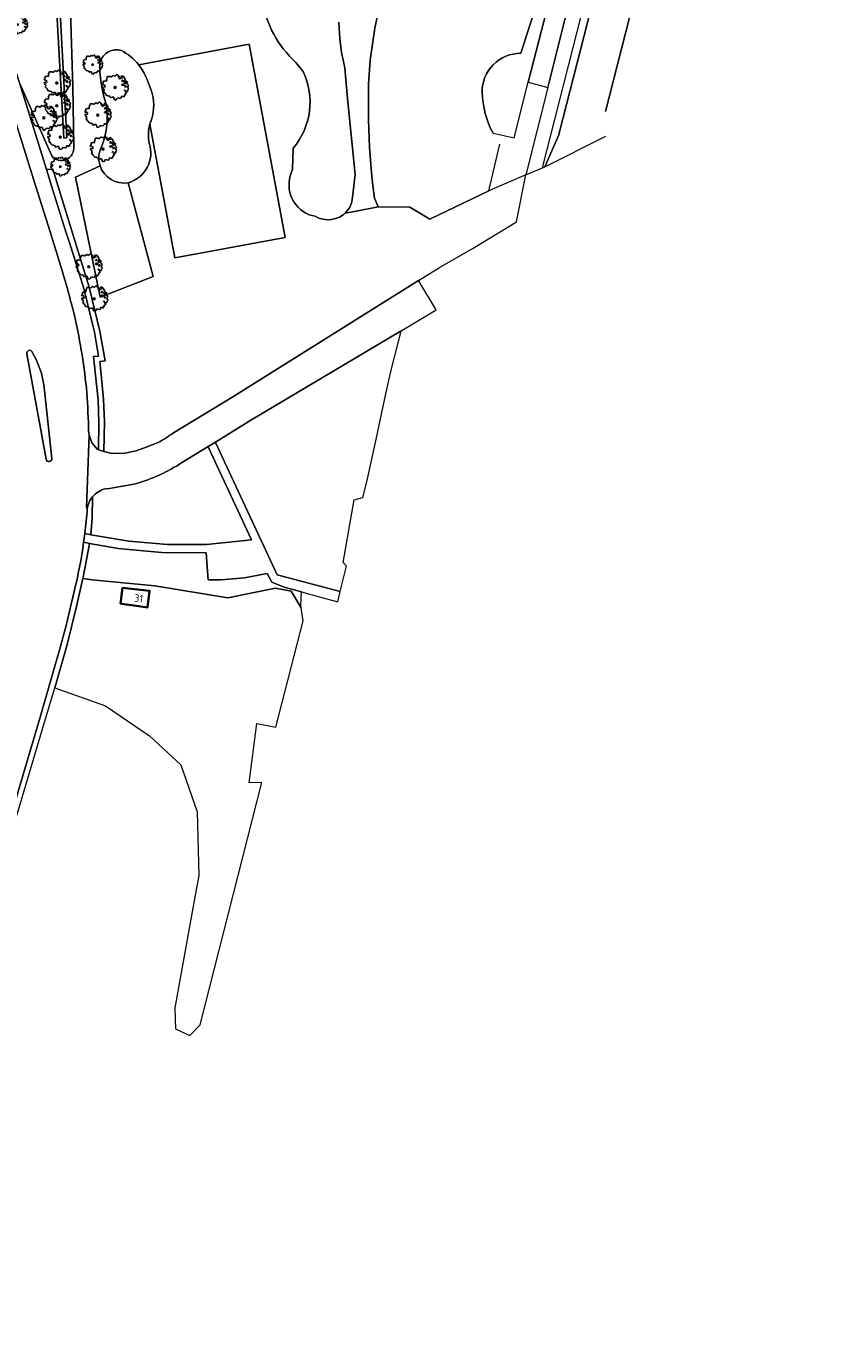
# Model space of a CAD drawing. Header units: metres. Extents: x 152391 to 157968, y 462336 to 467280.
# Tile 601 of 656: x 157217 to 157363, y 463998 to 464230. Entities that reach past the tile are written whole.
import ezdxf
from ezdxf.enums import TextEntityAlignment as Align

# ---------------------------------------------------------------- set-up
doc = ezdxf.new("R2010")
doc.units = ezdxf.units.M
doc.header["$LTSCALE"] = 0.75
doc.layers.get('0').update_dxf_attribs({"lineweight": 25})
for name, color, linetype, lineweight in [('B-GV-GR-BOOM-S', 252, 'Continuous', 25), ('B-WE-GR-BEPLANTING_CULTUUR_BODEMBEDEKKER-GV', 251, 'Continuous', 18), ('B-WE-GR-BEPLANTING_CULTUUR_BOSPLANTSOEN-GV', 251, 'Continuous', 18), ('B-WE-GR-HOUTOPSTAND_LOOF-GV', 251, 'Continuous', 13), ('B-WE-GW-TALUD_KRUIN-G', 251, 'Continuous', 18), ('B-WE-IE-MEUBILAIR_WEGMEUBILAIR-G', 251, 'Continuous', 18), ('B-WE-OG-BEBOUWING-GV', 6, 'Continuous', 35), ('B-WE-OG-BEBOUWING-T18', 1, 'Continuous', 18), ('B-WE-OG-TERREIN_CULTUURSCHEIDING-GV', 251, 'Continuous', 18), ('B-WE-OG-WATER_SLOOT-GV', 251, 'Continuous', 18), ('B-WE-VH-VERHARDING_ASFALT-GV', 251, 'Continuous', 18), ('B-WE-VH-VERHARDING_BETONSTRAATSTEEN-GV', 251, 'Continuous', 18), ('B-WE-VH-VERHARDING_HALFVERHARDING_GRIND-GV', 251, 'Continuous', 18), ('B-WE-VH-VERHARDING_TEGEL-GV', 251, 'Continuous', 18)]:
    doc.layers.add(name, color=color, linetype=linetype, lineweight=lineweight)
doc.styles.add('NLCS-ISO-M750-T18', font='NLCS-ISO.ttf', dxfattribs={"height": 1.35})

# ---------------------------------------------------------------- blocks, each defined once
blk = doc.blocks.new('SGR-BOOM_21_30')
at = {"linetype": 'Continuous'}
for p, q in [((-1.7, 0.37), (-1.66, 0.48)), ((-1.49, 0.41), (-1.7, 0.37)), ((-1.68, -0.03), (-1.67, 0.09)), ((-1.67, 0.09), (-1.39, 0.07)), ((-1.66, 0.48), (-1.6, 0.53)), ((-1.63, 0.58), (-1.53, 0.87)), ((-1.6, 0.53), (-1.63, 0.58)), ((-1.53, 0.87), (-1.46, 0.86)), ((-1.42, 0.33), (-1.49, 0.41)), ((-1.46, 0.86), (-1.34, 0.91)), ((-1.33, 0.18), (-1.42, 0.33)), ((-1.39, 0.07), (-1.33, 0.18)), ((-1.34, 0.91), (-1.18, 0.86)), ((-1.18, 0.86), (-1.12, 0.92)), ((-1.13, 1.09), (-1.11, 1.19)), ((-1.12, 0.92), (-1.13, 1.09)), ((-1.11, 1.19), (-1.05, 1.33)), ((-1.05, 1.33), (-1.02, 1.5)), ((-1.02, 1.5), (-0.67, 1.5)), ((-0.67, 1.5), (-0.52, 1.43)), ((-0.52, 1.43), (-0.47, 1.45)), ((-0.47, 1.45), (-0.37, 1.55)), ((-0.37, 1.55), (-0.23, 1.65)), ((-0.23, 1.65), (-0.13, 1.58)), ((-0.13, 1.58), (-0.06, 1.52)), ((-0.06, 1.52), (0.07, 1.58)), ((0.07, 1.58), (0.2, 1.71)), ((0.2, 1.71), (0.26, 1.73)), ((0.26, 1.73), (0.33, 1.7)), ((0.33, 1.7), (0.39, 1.65)), ((0.4, 1.53), (0.38, 1.5)), ((0.38, 1.5), (0.53, 1.52)), ((0.39, 1.65), (0.4, 1.53)), ((0.54, 1.48), (0.51, 1.29)), ((0.51, 1.29), (0.57, 1.24)), ((0.53, 1.52), (0.54, 1.48)), ((0.57, 1.24), (0.69, 1.15)), ((0.69, 1.15), (0.75, 1.2)), ((0.75, 1.2), (0.8, 1.29)), ((0.79, 1.4), (0.89, 1.56)), ((0.8, 1.29), (0.79, 1.4)), ((0.89, 1.56), (1.02, 1.53)), ((0.94, 0.91), (0.89, 0.87)), ((0.89, 0.87), (0.93, 0.83)), ((0.93, 0.41), (0.89, 0.33)), ((0.89, 0.33), (1.03, 0.32)), ((0.97, 1.37), (0.93, 1.33)), ((0.93, 1.33), (0.95, 1.25)), ((0.93, 0.83), (0.98, 0.84)), ((1.05, 0.46), (0.93, 0.41)), ((0.97, 0.97), (0.94, 0.91)), ((0.95, 1.25), (0.96, 1.24)), ((0.96, 1.27), (0.97, 1.37)), ((1.03, 0.97), (0.97, 0.97)), ((0.98, 0.84), (1.03, 0.78)), ((1.02, 1.53), (1.16, 1.45)), ((1.08, 0.94), (1.03, 0.97)), ((1.03, 0.78), (1.08, 0.84)), ((1.03, 0.32), (1.11, 0.25)), ((1.11, 0.46), (1.05, 0.46)), ((1.12, 0.87), (1.08, 0.94)), ((1.08, 0.84), (1.12, 0.87)), ((1.22, 0.4), (1.11, 0.46)), ((1.11, 0.25), (1.2, 0.37)), ((1.16, 1.45), (1.25, 1.27)), ((1.2, 0.37), (1.24, 0.41)), ((1.32, 0.79), (1.23, 0.69)), ((1.23, 0.69), (1.27, 0.63)), ((1.25, 1.27), (1.38, 1.06)), ((1.27, 0.63), (1.38, 0.56)), ((1.34, 0.18), (1.31, 0.1)), ((1.43, 0.05), (1.31, 0.1)), ((1.38, 1.06), (1.32, 0.79)), ((1.36, 0.3), (1.34, 0.23)), ((1.34, 0.23), (1.34, 0.18)), ((1.43, 0.23), (1.36, 0.3)), ((1.38, 0.56), (1.44, 0.6)), ((1.47, 0.2), (1.43, 0.23)), ((1.43, 0.05), (1.51, 0.14)), ((1.47, 0.86), (1.44, 0.81)), ((1.44, 0.81), (1.46, 0.74)), ((1.44, 0.6), (1.57, 0.56)), ((1.46, 0.74), (1.53, 0.69)), ((1.54, 0.86), (1.47, 0.86)), ((1.51, 0.14), (1.47, 0.2)), ((1.53, 0.73), (1.64, 0.68)), ((1.53, 0.69), (1.54, 0.73)), ((1.62, 0.76), (1.54, 0.86)), ((1.57, 0.56), (1.64, 0.51)), ((1.73, 0.71), (1.62, 0.76)), ((1.64, 0.68), (1.73, 0.71)), ((1.64, 0.51), (1.81, 0.32)), ((1.72, 0.1), (1.67, 0.04)), ((1.67, 0.04), (1.76, -0.09)), ((1.81, 0.32), (1.72, 0.1)), ((-1.54, -0.18), (-1.68, -0.03)), ((-1.55, -0.51), (-1.49, -0.42)), ((-1.35, -0.75), (-1.55, -0.51)), ((-1.44, -0.32), (-1.54, -0.18)), ((-1.49, -0.42), (-1.44, -0.32)), ((-1.25, -0.78), (-1.35, -0.75)), ((-1.27, -0.9), (-1.25, -0.78)), ((-1.11, -1.05), (-1.27, -0.9)), ((-0.91, -1.08), (-1.11, -1.05)), ((-0.67, -1.18), (-0.91, -1.08)), ((-0.68, -1.29), (-0.67, -1.18)), ((-0.55, -1.33), (-0.68, -1.29)), ((-0.4, -1.26), (-0.55, -1.33)), ((-0.19, -1.28), (-0.4, -1.26)), ((-0.16, -1.43), (-0.19, -1.28)), ((-0.13, -1.49), (-0.16, -1.43)), ((-0.1, -1.61), (-0.13, -1.49)), ((0.11, -1.67), (-0.1, -1.61)), ((0.25, -1.52), (0.11, -1.67)), ((0.36, -1.38), (0.25, -1.52)), ((0.68, -1.44), (0.36, -1.38)), ((0.83, -1.36), (0.68, -1.44)), ((0.84, -1.16), (0.83, -1.36)), ((1.03, -1.18), (0.84, -1.16)), ((1.18, -1.24), (1.03, -1.18)), ((1.29, -1.01), (1.18, -1.24)), ((1.29, -0.29), (1.24, -0.36)), ((1.24, -0.36), (1.25, -0.42)), ((1.26, -0.42), (1.33, -0.41)), ((1.33, -0.34), (1.29, -0.29)), ((1.36, -0.88), (1.29, -1.01)), ((1.33, -0.41), (1.33, -0.34)), ((1.37, -0.83), (1.36, -0.88)), ((1.48, -0.8), (1.37, -0.83)), ((1.46, -0.47), (1.39, -0.59)), ((1.39, -0.59), (1.43, -0.64)), ((1.43, -0.64), (1.5, -0.7)), ((1.58, -0.59), (1.46, -0.47)), ((1.5, -0.7), (1.48, -0.8)), ((1.66, -0.52), (1.58, -0.59)), ((1.68, -0.42), (1.66, -0.52)), ((1.72, -0.31), (1.68, -0.42)), ((1.84, -0.18), (1.72, -0.31)), ((1.76, -0.09), (1.84, -0.18))]:
    blk.add_line(p, q, dxfattribs=at)
blk.add_circle((0, 0), 0.126, dxfattribs=at)
blk = doc.blocks.new('SGR-BOOM_31_50')
at = {"linetype": 'Continuous'}
for p, q in [((-2.27, 0.49), (-2.21, 0.64)), ((-1.99, 0.55), (-2.27, 0.49)), ((-2.24, -0.04), (-2.22, 0.11)), ((-2.22, 0.11), (-1.85, 0.09)), ((-2.21, 0.64), (-2.13, 0.71)), ((-2.18, 0.77), (-2.04, 1.17)), ((-2.13, 0.71), (-2.18, 0.77)), ((-2.04, 1.17), (-1.94, 1.14)), ((-1.9, 0.44), (-1.99, 0.55)), ((-1.94, 1.14), (-1.79, 1.21)), ((-1.77, 0.25), (-1.9, 0.44)), ((-1.85, 0.09), (-1.77, 0.25)), ((-1.79, 1.21), (-1.57, 1.14)), ((-1.57, 1.14), (-1.49, 1.23)), ((-1.51, 1.45), (-1.48, 1.58)), ((-1.49, 1.23), (-1.51, 1.45)), ((-1.48, 1.58), (-1.4, 1.78)), ((-1.4, 1.78), (-1.36, 2)), ((-1.36, 2), (-0.89, 2)), ((-0.89, 2), (-0.69, 1.91)), ((-0.69, 1.91), (-0.63, 1.93)), ((-0.63, 1.93), (-0.49, 2.06)), ((-0.49, 2.06), (-0.3, 2.2)), ((-0.3, 2.2), (-0.18, 2.11)), ((-0.18, 2.11), (-0.08, 2.02)), ((-0.08, 2.02), (0.09, 2.11)), ((0.09, 2.11), (0.27, 2.28)), ((0.27, 2.28), (0.35, 2.31)), ((0.35, 2.31), (0.44, 2.26)), ((0.44, 2.26), (0.52, 2.2)), ((0.54, 2.04), (0.51, 2)), ((0.51, 2), (0.71, 2.02)), ((0.52, 2.2), (0.54, 2.04)), ((0.72, 1.98), (0.68, 1.71)), ((0.68, 1.71), (0.75, 1.65)), ((0.71, 2.02), (0.72, 1.98)), ((0.75, 1.65), (0.92, 1.54)), ((0.92, 1.54), (1, 1.6)), ((1, 1.6), (1.06, 1.71)), ((1.05, 1.87), (1.19, 2.09)), ((1.06, 1.71), (1.05, 1.87)), ((1.19, 2.09), (1.36, 2.04)), ((1.25, 1.21), (1.19, 1.17)), ((1.19, 1.17), (1.23, 1.1)), ((1.23, 0.55), (1.19, 0.44)), ((1.19, 0.44), (1.37, 0.42)), ((1.3, 1.82), (1.23, 1.78)), ((1.23, 1.78), (1.27, 1.67)), ((1.23, 1.1), (1.31, 1.12)), ((1.4, 0.62), (1.23, 0.55)), ((1.3, 1.3), (1.25, 1.21)), ((1.27, 1.67), (1.28, 1.65)), ((1.28, 1.69), (1.3, 1.82)), ((1.37, 1.3), (1.3, 1.3)), ((1.31, 1.12), (1.37, 1.03)), ((1.36, 2.04), (1.54, 1.93)), ((1.44, 1.25), (1.37, 1.3)), ((1.37, 1.03), (1.44, 1.12)), ((1.37, 0.42), (1.48, 0.33)), ((1.48, 0.62), (1.4, 0.62)), ((1.5, 1.17), (1.44, 1.25)), ((1.44, 1.12), (1.5, 1.17)), ((1.62, 0.53), (1.48, 0.62)), ((1.48, 0.33), (1.61, 0.49)), ((1.54, 1.93), (1.67, 1.69)), ((1.61, 0.49), (1.65, 0.55)), ((1.76, 1.06), (1.64, 0.93)), ((1.64, 0.93), (1.7, 0.84)), ((1.67, 1.69), (1.84, 1.41)), ((1.7, 0.84), (1.84, 0.75)), ((1.79, 0.25), (1.75, 0.14)), ((1.91, 0.07), (1.75, 0.14)), ((1.84, 1.41), (1.76, 1.06)), ((1.81, 0.4), (1.79, 0.31)), ((1.79, 0.31), (1.79, 0.25)), ((1.9, 0.31), (1.81, 0.4)), ((1.84, 0.75), (1.92, 0.79)), ((1.96, 0.27), (1.9, 0.31)), ((1.91, 0.07), (2.01, 0.18)), ((1.96, 1.14), (1.92, 1.08)), ((1.92, 1.08), (1.95, 0.99)), ((1.92, 0.79), (2.09, 0.75)), ((1.95, 0.99), (2.04, 0.93)), ((2.06, 1.14), (1.96, 1.14)), ((2.01, 0.18), (1.96, 0.27)), ((2.04, 0.97), (2.18, 0.9)), ((2.04, 0.93), (2.06, 0.97)), ((2.16, 1.01), (2.06, 1.14)), ((2.09, 0.75), (2.18, 0.68)), ((2.3, 0.95), (2.16, 1.01)), ((2.18, 0.9), (2.3, 0.95)), ((2.18, 0.68), (2.41, 0.42)), ((2.29, 0.14), (2.23, 0.05)), ((2.23, 0.05), (2.35, -0.13)), ((2.41, 0.42), (2.29, 0.14)), ((-2.05, -0.24), (-2.24, -0.04)), ((-2.07, -0.67), (-1.99, -0.56)), ((-1.8, -1), (-2.07, -0.67)), ((-1.91, -0.43), (-2.05, -0.24)), ((-1.99, -0.56), (-1.91, -0.43)), ((-1.67, -1.05), (-1.8, -1)), ((-1.7, -1.2), (-1.67, -1.05)), ((-1.48, -1.4), (-1.7, -1.2)), ((-1.22, -1.44), (-1.48, -1.4)), ((-0.89, -1.57), (-1.22, -1.44)), ((-0.91, -1.72), (-0.89, -1.57)), ((-0.73, -1.77), (-0.91, -1.72)), ((-0.53, -1.68), (-0.73, -1.77)), ((-0.25, -1.7), (-0.53, -1.68)), ((-0.21, -1.9), (-0.25, -1.7)), ((-0.18, -1.99), (-0.21, -1.9)), ((-0.13, -2.14), (-0.18, -1.99)), ((0.15, -2.23), (-0.13, -2.14)), ((0.34, -2.03), (0.15, -2.23)), ((0.47, -1.83), (0.34, -2.03)), ((0.91, -1.92), (0.47, -1.83)), ((1.11, -1.81), (0.91, -1.92)), ((1.13, -1.55), (1.11, -1.81)), ((1.37, -1.57), (1.13, -1.55)), ((1.58, -1.66), (1.37, -1.57)), ((1.72, -1.35), (1.58, -1.66)), ((1.72, -0.39), (1.65, -0.48)), ((1.65, -0.48), (1.67, -0.56)), ((1.68, -0.56), (1.78, -0.54)), ((1.78, -0.45), (1.72, -0.39)), ((1.81, -1.18), (1.72, -1.35)), ((1.78, -0.54), (1.78, -0.45)), ((1.82, -1.11), (1.81, -1.18)), ((1.98, -1.07), (1.82, -1.11)), ((1.95, -0.63), (1.85, -0.78)), ((1.85, -0.78), (1.9, -0.85)), ((1.9, -0.85), (1.99, -0.94)), ((2.1, -0.78), (1.95, -0.63)), ((1.99, -0.94), (1.98, -1.07)), ((2.21, -0.7), (2.1, -0.78)), ((2.24, -0.56), (2.21, -0.7)), ((2.29, -0.41), (2.24, -0.56)), ((2.46, -0.24), (2.29, -0.41)), ((2.35, -0.13), (2.46, -0.24))]:
    blk.add_line(p, q, dxfattribs=at)
blk.add_circle((0, 0), 0.169, dxfattribs=at)

msp = doc.modelspace()

# ---------------------------------------------------------------- linework, layer by layer
at = {"layer": 'B-WE-GR-BEPLANTING_CULTUUR_BODEMBEDEKKER-GV'}
for points in [[(157234.43, 464225.51, 0.392616), (157230.59, 464223.56)], [(157237.51, 464222.97, 0.105536), (157234.43, 464225.51)], [(157230.59, 464223.56, 0.09193), (157231.73, 464215.95)], [(157238.94, 464220.48, 0.075211), (157237.51, 464222.97)], [(157239.8, 464213.19, 0.159029), (157239.73, 464218.47)], [(157231.73, 464215.95, -0.122042), (157231.01, 464208.66)], [(157239.5, 464212.36, -0.03275), (157239.8, 464213.19)], [(157239.39, 464208.98, -0.126852), (157239.5, 464212.36)], [(157231.01, 464208.66, 0.215754), (157230.64, 464204.96)], [(157235.61, 464201.95, 0.431494), (157239.39, 464208.98)], [(157230.64, 464204.96, 0.365062), (157235.61, 464201.95)]]:
    msp.add_lwpolyline(points, format="xyb", dxfattribs=at)
msp.add_lwpolyline([(157239.73, 464218.47), (157238.94, 464220.48)], dxfattribs=at)
at = {"layer": 'B-WE-GR-BEPLANTING_CULTUUR_BOSPLANTSOEN-GV'}
for points in [[(157227.54, 464131.49), (157226.78, 464128.1), (157226.4, 464126.5), (157224.73, 464119.46), (157222.54, 464111.98), (157231.6, 464108.77), (157239.43, 464103.46), (157245.01, 464098.28), (157247.93, 464089.91), (157248.19, 464078.49), (157247.81, 464076.37), (157243.94, 464054.99), (157244.08, 464051.27), (157246.6, 464050.08), (157248.46, 464051.94), (157259.45, 464095.11), (157257.16, 464095.05), (157258.54, 464105.61), (157261.96, 464105), (157266.78, 464123.94), (157266.45, 464126.24), (157264.66, 464129.22), (157261.87, 464129.75), (157253.37, 464128.02), (157240.36, 464130.15), (157229.21, 464131.21)], [(157237.49, 464126.55), (157234.53, 464126.97), (157234.29, 464127), (157234.62, 464129.78), (157239.46, 464129.29), (157239.1, 464126.32)]]:
    msp.add_lwpolyline(points, close=True, dxfattribs=at)
at = {"layer": 'B-WE-GR-HOUTOPSTAND_LOOF-GV'}
for points in [[(157209.26, 464256.92), (157204.96, 464255.87), (157206.12, 464251.78), (157211.25, 464235.65), (157215.03, 464223.59), (157216.25, 464219.75), (157222.03, 464206.72)], [(157225.93, 464208.43), (157225.79, 464219.04), (157225.37, 464232.51), (157225.73, 464246.88), (157226.21, 464250.76)]]:
    msp.add_lwpolyline(points, dxfattribs=at)
msp.add_lwpolyline([(157222.31, 464254.67), (157224.69, 464209.93), (157224.18, 464209.9), (157221.7, 464254.6)], close=True, dxfattribs=at)
msp.add_lwpolyline([(157222.03, 464206.72, 0.748915), (157225.93, 464208.43)], format="xyb", dxfattribs=at)
at = {"layer": 'B-WE-GW-TALUD_KRUIN-G'}
for points in [[(157413.84, 464646.72), (157413.43, 464644.25), (157412.94, 464641.79), (157412.43, 464639.36), (157408.81, 464622.14), (157405.12, 464607.51), (157401.66, 464592.81), (157378.25, 464499.77), (157374.02, 464482.89), (157313.77, 464246.65), (157312.07, 464239.92), (157306.92, 464219.88)], [(157305.56, 464225.01), (157308.85, 464235.23), (157309.5, 464237.05), (157310.43, 464240.19), (157315.27, 464256.54), (157320.02, 464275.12), (157320.65, 464277.61)]]:
    msp.add_lwpolyline(points, dxfattribs=at)
for points in [[(157298.68, 464218.09, -0.414928), (157305.56, 464225.01)], [(157300.63, 464210.76, -0.111761), (157298.68, 464218.09)]]:
    msp.add_lwpolyline(points, format="xyb", dxfattribs=at)
at = {"layer": 'B-WE-IE-MEUBILAIR_WEGMEUBILAIR-G'}
msp.add_lwpolyline([(157309.43, 464204.62), (157327.27, 464274.57)], dxfattribs=at)
at = {"layer": 'B-WE-OG-BEBOUWING-GV'}
msp.add_lwpolyline([(157237.49, 464126.55), (157239.1, 464126.32), (157239.46, 464129.29), (157234.62, 464129.78), (157234.29, 464127), (157234.53, 464126.97)], close=True, dxfattribs=at)
at = {"layer": 'B-WE-OG-TERREIN_CULTUURSCHEIDING-GV'}
for points in [[(157413.84, 464646.72), (157413.43, 464644.25), (157412.94, 464641.79), (157412.43, 464639.36), (157408.81, 464622.14), (157405.12, 464607.51), (157401.66, 464592.81), (157378.25, 464499.77), (157374.02, 464482.89), (157313.77, 464246.65), (157312.07, 464239.92), (157306.92, 464219.88), (157310.37, 464218.9), (157317.29, 464246.53), (157318.2, 464250.09), (157324.34, 464274.01), (157376.91, 464478.88), (157381.77, 464499.77), (157396.36, 464555.64), (157406.96, 464595.41), (157409.41, 464606.03), (157411.8, 464616.66)], [(157417.64, 464594.04), (157402.84, 464536.1), (157393.56, 464499.77), (157388.23, 464478.88), (157380.76, 464449.53), (157373.44, 464420.9), (157344.01, 464305.9), (157329.95, 464250.96), (157320.66, 464214.65)], [(157376.91, 464478.88), (157324.34, 464274.01), (157318.2, 464250.09), (157317.29, 464246.53), (157310.37, 464218.9), (157306.48, 464203.35), (157307.01, 464203.58), (157309.43, 464204.62), (157309.88, 464204.81), (157312.34, 464210.5), (157312.48, 464211.05), (157321.23, 464245.16), (157321.32, 464245.15), (157333.51, 464292.71), (157337.31, 464307.61), (157358.5, 464390.71), (157366.68, 464422.63)], [(157226.21, 464250.76), (157225.73, 464246.88), (157225.37, 464232.51), (157225.79, 464219.04), (157225.93, 464208.43)], [(157300.63, 464210.76), (157304.37, 464209.96), (157306.92, 464219.88), (157312.07, 464239.92)], [(157312.07, 464239.92), (157310.43, 464240.19), (157309.5, 464237.05), (157308.85, 464235.23), (157305.56, 464225.01)], [(157305.56, 464225.01), (157308.85, 464235.23)], [(157273.16, 464230.58), (157273.31, 464227.61), (157273.65, 464225.14), (157274.04, 464223.23), (157274.21, 464222.44), (157274.27, 464221.64), (157274.7, 464216.94), (157276.06, 464203.45), (157275.62, 464199.4), (157275.46, 464198.54), (157275.12, 464197.56), (157274.49, 464196.79), (157274.3, 464196.56), (157275.97, 464196.83), (157280.18, 464197.68), (157279.52, 464199.2), (157279.23, 464201.46), (157278.99, 464203.73), (157278.79, 464206), (157278.65, 464208.28), (157278.46, 464213.18), (157278.46, 464219.5), (157278.77, 464223.77), (157279.13, 464226.62), (157279.59, 464229.46), (157280.16, 464232.28)], [(157280.16, 464232.28), (157279.59, 464229.46), (157279.13, 464226.62), (157278.77, 464223.77), (157278.46, 464219.5), (157278.46, 464213.18), (157278.65, 464208.28), (157278.79, 464206), (157278.99, 464203.73), (157279.23, 464201.46), (157279.52, 464199.2), (157280.18, 464197.68), (157285.8, 464197.58), (157289.37, 464195.44), (157299.89, 464200.52), (157299.89, 464200.52), (157301.82, 464208.83)], [(157274.49, 464196.79), (157275.12, 464197.56), (157275.46, 464198.54), (157275.62, 464199.4), (157276.06, 464203.45), (157274.7, 464216.94), (157274.27, 464221.64), (157274.21, 464222.44), (157274.04, 464223.23), (157273.65, 464225.14), (157273.31, 464227.61), (157273.16, 464230.58)], [(157237.51, 464222.97), (157237.51, 464222.97), (157257.17, 464226.65), (157263.61, 464192.23), (157243.96, 464188.55), (157239.5, 464212.36)], [(157239.5, 464212.36), (157243.96, 464188.55), (157263.61, 464192.23), (157257.17, 464226.65), (157237.51, 464222.97), (157237.51, 464222.97)], [(157265.48, 464223.38), (157266.78, 464221.78)], [(157266.78, 464221.78), (157265.48, 464223.38)], [(157222.03, 464206.72), (157216.25, 464219.75), (157219.99, 464207.76), (157221.07, 464204.33), (157221.16, 464204.33), (157222.21, 464204.35), (157226.7, 464189.71), (157228.67, 464183.37), (157230.61, 464175.52), (157231.54, 464170.21), (157230.57, 464170.11), (157230.81, 464167.81), (157231.26, 464163.34), (157231.4, 464159.34), (157231.32, 464154.1), (157232.48, 464153.78), (157234.73, 464153.75), (157237.06, 464154.19), (157238.86, 464154.85), (157240.99, 464155.69)], [(157238.94, 464220.48), (157239.73, 464218.47)], [(157265.03, 464208.12), (157264.93, 464204.29)], [(157264.93, 464204.29), (157265.03, 464208.12)], [(157230.64, 464204.96), (157226.27, 464202.96), (157230.65, 464181.56), (157240.08, 464185.27), (157235.61, 464201.95)], [(157235.61, 464201.95), (157240.08, 464185.27), (157230.65, 464181.56), (157226.27, 464202.96), (157230.64, 464204.96)], [(157243.73, 464157.43), (157254.26, 464163.83), (157287.38, 464184.52), (157291.1, 464186.84), (157297.09, 464190.33), (157304.83, 464194.99), (157306.48, 464203.35), (157306.48, 464203.35), (157302.2, 464201.51), (157299.89, 464200.52), (157299.89, 464200.52), (157289.37, 464195.44), (157285.8, 464197.58), (157280.18, 464197.68), (157275.97, 464196.83), (157274.3, 464196.56), (157274.49, 464196.79)], [(157267.85, 464196.25), (157268.93, 464196.02)], [(157268.93, 464196.02), (157267.85, 464196.25)], [(157229.27, 464146), (157229.2, 464142.25), (157229.11, 464140.77), (157228.96, 464139.24), (157235.77, 464138.09), (157242.65, 464137.53), (157249.56, 464137.54), (157257.6, 464138.33), (157249.91, 464154.9), (157249.88, 464154.96), (157245.31, 464152.18)], [(157227.9, 464139.47), (157227.97, 464139.46), (157228.96, 464139.24), (157229.11, 464140.77), (157229.2, 464142.25), (157229.27, 464146)], [(157228.37, 464144.09), (157228.34, 464143.91)], [(157213.7, 464082.23), (157220.92, 464106.47), (157222.54, 464111.98), (157224.73, 464119.46), (157226.4, 464126.5), (157226.78, 464128.1), (157227.54, 464131.49), (157227.59, 464131.72), (157228.21, 464134.8), (157228.72, 464137.71), (157227.74, 464137.91), (157227.7, 464137.92)], [(157226.02, 464129.12), (157224.59, 464123.08), (157223.48, 464118.91), (157219.96, 464106.75), (157209.86, 464072.84), (157188.15, 464000), (157187.65, 463998.32)]]:
    msp.add_lwpolyline(points, dxfattribs=at)
for points in [[(157259.48, 464234.49, 0.08194), (157261.56, 464228.44)], [(157261.56, 464228.44, -0.08194), (157259.48, 464234.49)], [(157261.56, 464228.44, 0.082657), (157265.48, 464223.38)], [(157265.48, 464223.38, -0.082657), (157261.56, 464228.44)], [(157230.59, 464223.56, -0.392616), (157234.43, 464225.51)], [(157234.43, 464225.51, -0.105536), (157237.51, 464222.97)], [(157305.56, 464225.01, 0.414928), (157298.68, 464218.09)], [(157298.68, 464218.09, -0.414928), (157305.56, 464225.01)], [(157231.73, 464215.95, -0.09193), (157230.59, 464223.56)], [(157237.51, 464222.97, -0.075211), (157238.94, 464220.48)], [(157266.78, 464221.78, -0.296929), (157265.03, 464208.12)], [(157265.03, 464208.12, 0.296929), (157266.78, 464221.78)], [(157239.73, 464218.47, -0.159029), (157239.8, 464213.19)], [(157298.68, 464218.09, 0.111761), (157300.63, 464210.76)], [(157300.63, 464210.76, -0.111761), (157298.68, 464218.09)], [(157231.01, 464208.66, 0.122042), (157231.73, 464215.95)], [(157239.8, 464213.19, 0.03275), (157239.5, 464212.36)], [(157239.5, 464212.36, 0.126852), (157239.39, 464208.98)], [(157225.93, 464208.43, -0.748915), (157222.03, 464206.72)], [(157230.64, 464204.96, -0.215754), (157231.01, 464208.66)], [(157239.39, 464208.98, -0.431494), (157235.61, 464201.95)], [(157235.61, 464201.95, -0.365062), (157230.64, 464204.96)], [(157264.93, 464204.29, 0.437275), (157267.85, 464196.25)], [(157267.85, 464196.25, -0.437275), (157264.93, 464204.29)], [(157268.93, 464196.02, 0.362111), (157274.49, 464196.79)], [(157274.49, 464196.79, -0.362111), (157268.93, 464196.02)], [(157240.99, 464155.69, 0.030098), (157243.73, 464157.43)], [(157245.31, 464152.18, -0.078364), (157236.96, 464148.35)], [(157236.96, 464148.35, -0.02607), (157231.6, 464147.44)], [(157229.27, 464146, 0.126126), (157228.37, 464144.09)], [(157231.6, 464147.44, 0.165874), (157229.27, 464146)], [(157228.34, 464143.91, -0.011954), (157227.9, 464139.47)], [(157227.7, 464137.92, -0.024205), (157226.02, 464129.12)]]:
    msp.add_lwpolyline(points, format="xyb", dxfattribs=at)
for points in [[(157221.07, 464204.33), (157222.47, 464199.84), (157224.55, 464193.21), (157225.45, 464190.37), (157227.71, 464183.1), (157229.63, 464175.31), (157230.37, 464171.09), (157229.47, 464171), (157229.82, 464167.71), (157230.27, 464163.27), (157230.4, 464159.33), (157230.32, 464154.38), (157231.32, 464154.1), (157231.4, 464159.34), (157231.26, 464163.34), (157230.81, 464167.81), (157230.57, 464170.11), (157231.54, 464170.21), (157230.61, 464175.52), (157228.67, 464183.37), (157226.7, 464189.71), (157222.21, 464204.35), (157221.16, 464204.33)], [(157251.18, 464155.75), (157251.21, 464155.68), (157262.2, 464132.12), (157273.39, 464129.13), (157274.51, 464133.65), (157273.91, 464134.32), (157275.9, 464145.45), (157277.46, 464145.88), (157278.12, 464148.68), (157279.69, 464155.69), (157281.18, 464162.71), (157281.9, 464165.93), (157282.59, 464169.05), (157284.25, 464175.51), (157284.27, 464175.58), (157257.49, 464159.67)], [(157266.45, 464126.24), (157266.38, 464126.66), (157266.53, 464129.09), (157263.43, 464129.95), (157261.21, 464130.82), (157260.42, 464132.34), (157256.33, 464131.57), (157252.18, 464131.23), (157249.89, 464131.23), (157249.77, 464132.78), (157249.51, 464136.02), (157241.65, 464136.07), (157233.82, 464136.83), (157228.72, 464137.71), (157228.21, 464134.8), (157227.59, 464131.72), (157227.54, 464131.49), (157229.21, 464131.21), (157240.36, 464130.15), (157253.37, 464128.02), (157261.87, 464129.75), (157264.66, 464129.22)]]:
    msp.add_lwpolyline(points, close=True, dxfattribs=at)
at = {"layer": 'B-WE-OG-WATER_SLOOT-GV'}
msp.add_lwpolyline([(157222.31, 464254.67), (157221.7, 464254.6), (157224.18, 464209.9), (157224.69, 464209.93)], close=True, dxfattribs=at)
at = {"layer": 'B-WE-VH-VERHARDING_ASFALT-GV'}
for points in [[(157320.66, 464214.65), (157329.95, 464250.96), (157344.01, 464305.9), (157373.44, 464420.9), (157380.76, 464449.53), (157388.23, 464478.88), (157393.56, 464499.77), (157402.84, 464536.1), (157417.64, 464594.04)], [(157407.57, 464583.32), (157396.01, 464537.84), (157386.34, 464499.77), (157381.01, 464478.88), (157370.67, 464438.22), (157366.68, 464422.63), (157358.5, 464390.71), (157337.31, 464307.61), (157333.51, 464292.71), (157321.32, 464245.15), (157321.23, 464245.16), (157312.48, 464211.05), (157312.34, 464210.5), (157309.88, 464204.81), (157320.71, 464210.23)], [(157222.9, 464189.39), (157222.85, 464189.58), (157222.39, 464191.07), (157221.73, 464193.24), (157218.79, 464202.62), (157206.25, 464242.64), (157198.47, 464240.5), (157199.33, 464236.32), (157206.77, 464195.04), (157210.23, 464179.97), (157213.26, 464165.04)], [(157287.38, 464184.52), (157254.26, 464163.83), (157243.73, 464157.43)], [(157245.31, 464152.18), (157249.88, 464154.96), (157250.9, 464155.58), (157251.18, 464155.75), (157257.49, 464159.67), (157284.27, 464175.58), (157290.52, 464179.29), (157287.38, 464184.52)], [(157221.02, 464152.7), (157219.46, 464161.16), (157217.56, 464171.51)], [(157220.65, 464165.48), (157222.02, 464152.83)], [(157228.34, 464143.91), (157228.37, 464144.09), (157228.23, 464144.1), (157228.71, 464157.07)], [(157240.99, 464155.69), (157238.86, 464154.85), (157237.06, 464154.19), (157234.73, 464153.75), (157232.48, 464153.78), (157231.32, 464154.1), (157230.32, 464154.38), (157230.18, 464154.42), (157229.17, 464155.61), (157228.71, 464157.07), (157228.23, 464144.1), (157228.37, 464144.09)], [(157187.65, 463998.32), (157188.15, 464000), (157209.86, 464072.84), (157219.96, 464106.75), (157223.48, 464118.91), (157224.59, 464123.08), (157226.02, 464129.12)]]:
    msp.add_lwpolyline(points, dxfattribs=at)
for points in [[(157224.8, 464183.07, 0.008975), (157222.9, 464189.39)], [(157225.94, 464178.81, 0.005826), (157224.8, 464183.07)], [(157228.18, 464165.42, 0.032638), (157225.94, 464178.81)], [(157217.56, 464171.51, -0.368784), (157217.88, 464172.07)], [(157217.88, 464172.07, -0.373569), (157218.48, 464171.88)], [(157218.48, 464171.88, -0.10978), (157220.65, 464165.48)], [(157228.56, 464158.41, 0.015567), (157228.18, 464165.42)], [(157228.71, 464157.07, -0.067912), (157228.56, 464158.41)], [(157243.73, 464157.43, -0.030098), (157240.99, 464155.69)], [(157221.57, 464152.29, -0.443478), (157221.02, 464152.7)], [(157222.02, 464152.83, -0.43148), (157221.57, 464152.29)], [(157236.96, 464148.35, 0.078364), (157245.31, 464152.18)], [(157231.6, 464147.44, 0.02607), (157236.96, 464148.35)], [(157228.37, 464144.09, -0.126126), (157229.27, 464146)], [(157229.27, 464146, -0.165874), (157231.6, 464147.44)], [(157227.9, 464139.47, 0.011954), (157228.34, 464143.91)], [(157227.7, 464137.92, 0.004519), (157227.9, 464139.47)], [(157226.02, 464129.12, 0.024205), (157227.7, 464137.92)]]:
    msp.add_lwpolyline(points, format="xyb", dxfattribs=at)
at = {"layer": 'B-WE-VH-VERHARDING_BETONSTRAATSTEEN-GV'}
for points in [[(157217.88, 464172.07, 0.368784), (157217.56, 464171.51)], [(157218.48, 464171.88, 0.373569), (157217.88, 464172.07)], [(157220.65, 464165.48, 0.10978), (157218.48, 464171.88)], [(157221.02, 464152.7, 0.443478), (157221.57, 464152.29)], [(157221.57, 464152.29, 0.43148), (157222.02, 464152.83)]]:
    msp.add_lwpolyline(points, format="xyb", dxfattribs=at)
for points in [[(157217.56, 464171.51), (157219.46, 464161.16), (157221.02, 464152.7)], [(157222.02, 464152.83), (157220.65, 464165.48)]]:
    msp.add_lwpolyline(points, dxfattribs=at)
at = {"layer": 'B-WE-VH-VERHARDING_HALFVERHARDING_GRIND-GV'}
for points in [[(157273.39, 464129.13), (157262.2, 464132.12), (157251.21, 464155.68), (157251.18, 464155.75), (157250.9, 464155.58), (157249.88, 464154.96), (157249.91, 464154.9), (157257.6, 464138.33), (157249.56, 464137.54), (157242.65, 464137.53), (157235.77, 464138.09), (157228.96, 464139.24), (157227.97, 464139.46), (157227.9, 464139.47)], [(157227.7, 464137.92), (157227.74, 464137.91), (157228.72, 464137.71), (157233.82, 464136.83), (157241.65, 464136.07), (157249.51, 464136.02), (157249.77, 464132.78), (157249.89, 464131.23), (157252.18, 464131.23), (157256.33, 464131.57), (157260.42, 464132.34), (157261.21, 464130.82), (157263.43, 464129.95), (157266.53, 464129.09), (157269.87, 464128.16), (157272.99, 464127.29), (157273.39, 464129.13)]]:
    msp.add_lwpolyline(points, dxfattribs=at)
msp.add_lwpolyline([(157227.9, 464139.47, -0.004519), (157227.7, 464137.92)], format="xyb", dxfattribs=at)
at = {"layer": 'B-WE-VH-VERHARDING_TEGEL-GV'}
for points in [[(157228.71, 464157.07), (157229.17, 464155.61), (157230.18, 464154.42), (157230.32, 464154.38), (157230.4, 464159.33), (157230.27, 464163.27), (157229.82, 464167.71), (157229.47, 464171), (157230.37, 464171.09), (157229.63, 464175.31), (157227.71, 464183.1), (157225.45, 464190.37), (157224.55, 464193.21), (157222.47, 464199.84), (157221.07, 464204.33), (157219.99, 464207.76), (157216.25, 464219.75), (157215.03, 464223.59), (157211.25, 464235.65), (157206.12, 464251.78), (157204.96, 464255.87), (157203.49, 464261.01), (157200.97, 464260.38)], [(157203.28, 464252.23), (157206.25, 464242.64), (157218.79, 464202.62), (157221.73, 464193.24), (157222.39, 464191.07), (157222.85, 464189.58), (157222.9, 464189.39)]]:
    msp.add_lwpolyline(points, dxfattribs=at)
for points in [[(157222.9, 464189.39, -0.008975), (157224.8, 464183.07)], [(157224.8, 464183.07, -0.005826), (157225.94, 464178.81)], [(157225.94, 464178.81, -0.032638), (157228.18, 464165.42)], [(157228.18, 464165.42, -0.015567), (157228.56, 464158.41)], [(157228.56, 464158.41, 0.067912), (157228.71, 464157.07)]]:
    msp.add_lwpolyline(points, format="xyb", dxfattribs=at)

# ---------------------------------------------------------------- block references
at = {"layer": 'B-GV-GR-BOOM-S', "transparency": 33554559}
for name, p in [('SGR-BOOM_21_30', (157215.93, 464230.12)), ('SGR-BOOM_21_30', (157229.28, 464222.98)), ('SGR-BOOM_31_50', (157222.92, 464219.72)), ('SGR-BOOM_31_50', (157233.3, 464218.9)), ('SGR-BOOM_31_50', (157222.92, 464215.68)), ('SGR-BOOM_31_50', (157220.59, 464213.51)), ('SGR-BOOM_31_50', (157230.2, 464214)), ('SGR-BOOM_31_50', (157223.54, 464210.09)), ('SGR-BOOM_31_50', (157231.15, 464207.92)), ('SGR-BOOM_21_30', (157223.54, 464204.81)), ('SGR-BOOM_31_50', (157228.6, 464187)), ('SGR-BOOM_31_50', (157229.6, 464181.3))]:
    msp.add_blockref(name, p, dxfattribs=at)

# ---------------------------------------------------------------- texts
at = {"layer": 'B-WE-OG-BEBOUWING-T18', "style": 'NLCS-ISO-M750-T18'}
msp.add_text('31', height=1.35, rotation=352, dxfattribs=at).set_placement((157237.5, 464127.94), align=Align.MIDDLE)

doc.saveas('drawing.dxf')
